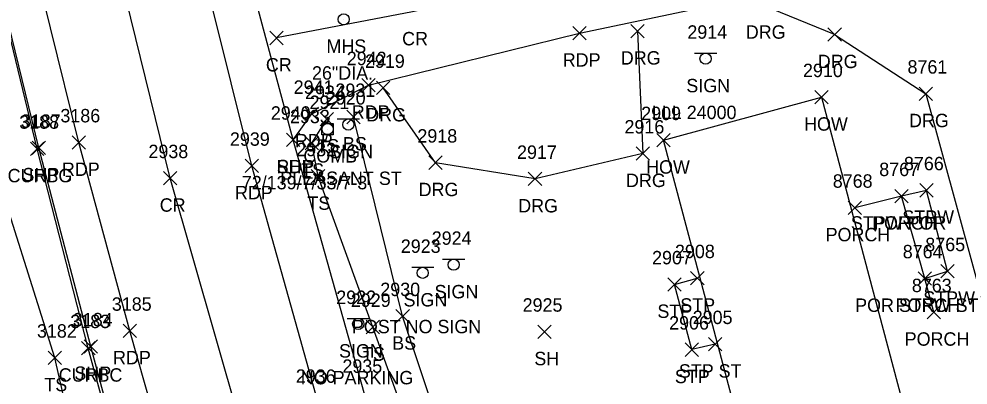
# Model space of a CAD drawing. Extents: x 1769141 to 1770911, y 735471 to 741449.
# Drawn here: x 1770501.6 to 1770643.4, y 737472.5 to 737527.2 of the extents above; entities that cross this region are included whole.
import ezdxf

# ---------------------------------------------------------------- set-up
doc = ezdxf.new("R2010")
doc.units = 0
for name, color, linetype in [('L_A', 7, 'Continuous'), ('L_I', 7, 'Continuous'), ('L_TIC', 7, 'Continuous'), ('LBC', 7, 'Continuous'), ('LBF', 7, 'Continuous'), ('LELB', 7, 'Continuous'), ('P_A', 7, 'Continuous'), ('P_I', 7, 'Continuous'), ('P_TIC', 7, 'Continuous'), ('PET', 7, 'Continuous'), ('PRC', 7, 'Continuous'), ('PSP', 7, 'Continuous'), ('R_A', 7, 'Continuous'), ('R_I', 7, 'Continuous'), ('R_TIC', 7, 'Continuous'), ('RC', 7, 'Continuous'), ('RDG', 7, 'Continuous'), ('S_A', 7, 'Continuous'), ('S_C', 7, 'Continuous'), ('S_I', 7, 'Continuous'), ('SSGN', 7, 'Continuous'), ('U_A', 7, 'Continuous'), ('U_C', 7, 'Continuous'), ('U_I', 7, 'Continuous'), ('UP', 7, 'Continuous'), ('USMH', 7, 'Continuous')]:
    doc.layers.add(name, color=color, linetype=linetype)

msp = doc.modelspace()

# ---------------------------------------------------------------- linework, layer by layer
at = {"layer": 'L_TIC'}
for points in [[(1770620.48, 737514.53), (1770622.48, 737516.53)], [(1770622.48, 737514.53), (1770620.48, 737516.53)], [(1770546.6, 737511.26), (1770548.6, 737513.26)], [(1770548.6, 737511.26), (1770546.6, 737513.26)], [(1770550.56, 737511.57), (1770552.56, 737513.57)], [(1770552.56, 737511.57), (1770550.56, 737513.57)], [(1770596.88, 737508.11), (1770598.88, 737510.11)], [(1770598.88, 737508.11), (1770596.88, 737510.11)], [(1770544.34, 737507.65), (1770546.34, 737509.65)], [(1770546.34, 737507.65), (1770544.34, 737509.65)], [(1770545.27, 737502.71), (1770547.27, 737504.71)], [(1770547.27, 737502.71), (1770545.27, 737504.71)], [(1770632.4, 737499.75), (1770634.4, 737501.75)], [(1770634.4, 737499.75), (1770632.4, 737501.75)], [(1770632.4, 737499.75), (1770634.4, 737501.75)], [(1770634.4, 737499.75), (1770632.4, 737501.75)], [(1770636.15, 737500.62), (1770638.15, 737502.62)], [(1770638.15, 737500.62), (1770636.15, 737502.62)], [(1770625.45, 737498.01), (1770627.45, 737500.01)], [(1770627.45, 737498.01), (1770625.45, 737500.01)], [(1770639.28, 737488.54), (1770641.28, 737490.54)], [(1770641.28, 737488.54), (1770639.28, 737490.54)], [(1770601.92, 737487.5), (1770603.92, 737489.5)], [(1770603.92, 737487.5), (1770601.92, 737489.5)], [(1770635.91, 737487.47), (1770637.91, 737489.47)], [(1770637.91, 737487.47), (1770635.91, 737489.47)], [(1770635.91, 737487.47), (1770637.91, 737489.47)], [(1770637.91, 737487.47), (1770635.91, 737489.47)], [(1770598.5, 737486.57), (1770600.5, 737488.57)], [(1770600.5, 737486.57), (1770598.5, 737488.57)], [(1770557.91, 737481.83), (1770559.91, 737483.83)], [(1770559.91, 737481.83), (1770557.91, 737483.83)], [(1770637.26, 737482.42), (1770639.26, 737484.42)], [(1770639.26, 737482.42), (1770637.26, 737484.42)], [(1770553.44, 737480.21), (1770555.44, 737482.21)], [(1770555.44, 737480.21), (1770553.44, 737482.21)], [(1770579.09, 737479.5), (1770581.09, 737481.5)], [(1770581.09, 737479.5), (1770579.09, 737481.5)], [(1770601.1, 737476.83), (1770603.1, 737478.83)], [(1770603.1, 737476.83), (1770601.1, 737478.83)], [(1770604.57, 737477.65), (1770606.57, 737479.65)], [(1770606.57, 737477.65), (1770604.57, 737479.65)], [(1770505.98, 737475.62), (1770507.98, 737477.62)], [(1770507.98, 737475.62), (1770505.98, 737477.62)]]:
    msp.add_lwpolyline(points, dxfattribs=at)
at = {"layer": 'LBC'}
for points in [[(1770634.96, 737464.69), (1770611.34, 737458.36), (1770597.88, 737509.11), (1770621.48, 737515.53)], [(1770621.48, 737515.53), (1770634.96, 737464.69)]]:
    msp.add_lwpolyline(points, dxfattribs=at)
at = {"layer": 'LBF'}
for points in [[(1770636.91, 737488.47), (1770640.28, 737489.54), (1770637.15, 737501.62), (1770633.4, 737500.75)], [(1770638.26, 737483.42), (1770636.91, 737488.47), (1770633.4, 737500.75), (1770626.45, 737499.01)], [(1770605.57, 737478.65), (1770602.1, 737477.83), (1770599.5, 737487.57), (1770602.92, 737488.5)]]:
    msp.add_lwpolyline(points, dxfattribs=at)
at = {"layer": 'LELB'}
for points in [[(1770517.37, 737430.96), (1770506.98, 737476.62), (1770496.98, 737508.06), (1770487.37, 737558.62), (1770480.75, 737593.37), (1770472.38, 737617.75), (1770470.23, 737632.57)], [(1770566.88, 737446.7), (1770554.44, 737481.21), (1770546.27, 737503.71), (1770545.34, 737508.65), (1770547.6, 737512.26)], [(1770570.75, 737447.5), (1770558.91, 737482.83), (1770551.56, 737512.57)]]:
    msp.add_lwpolyline(points, dxfattribs=at)
at = {"layer": 'P_TIC'}
for points in [[(1770584.33, 737524.09), (1770586.33, 737526.09)], [(1770586.33, 737524.09), (1770584.33, 737526.09)], [(1770539.05, 737523.37), (1770541.05, 737525.37)], [(1770541.05, 737523.37), (1770539.05, 737525.37)], [(1770552.82, 737516.31), (1770554.82, 737518.31)], [(1770554.82, 737516.31), (1770552.82, 737518.31)], [(1770544.32, 737512.03), (1770546.32, 737514.03)], [(1770546.32, 737512.03), (1770544.32, 737514.03)], [(1770541.57, 737508.17), (1770543.57, 737510.17)], [(1770543.57, 737508.17), (1770541.57, 737510.17)], [(1770541.57, 737508.17), (1770543.57, 737510.17)], [(1770543.57, 737508.17), (1770541.57, 737510.17)], [(1770503.59, 737506.96), (1770505.59, 737508.96)], [(1770505.59, 737506.96), (1770503.59, 737508.96)], [(1770509.53, 737507.77), (1770511.53, 737509.77)], [(1770511.53, 737507.77), (1770509.53, 737509.77)], [(1770535.37, 737504.28), (1770537.37, 737506.28)], [(1770537.37, 737504.28), (1770535.37, 737506.28)], [(1770523.2, 737502.43), (1770525.2, 737504.43)], [(1770525.2, 737502.43), (1770523.2, 737504.43)], [(1770517.16, 737479.64), (1770519.16, 737481.64)], [(1770519.16, 737479.64), (1770517.16, 737481.64)], [(1770511.34, 737477.31), (1770513.34, 737479.31)], [(1770513.34, 737477.31), (1770511.34, 737479.31)]]:
    msp.add_lwpolyline(points, dxfattribs=at)
at = {"layer": 'PET'}
for points in [[(1770623.12, 737230.1), (1770608.3, 737274.14), (1770592.56, 737320.9), (1770575.93, 737371.25), (1770563.73, 737410.74), (1770554.41, 737441.84), (1770546.27, 737469.88), (1770536.37, 737505.28), (1770520.83, 737567.69), (1770510.33, 737613.84), (1770502.23, 737653.93), (1770494.15, 737699.24), (1770484.93, 737762.25), (1770480.71, 737808.5), (1770478.86, 737850.86)], [(1770592.49, 737245.88), (1770581.45, 737278.47), (1770564.99, 737326.7), (1770540.85, 737402.85), (1770531.81, 737432.59), (1770518.16, 737480.64), (1770510.53, 737508.77), (1770497.79, 737560.19), (1770489.76, 737595.24), (1770484, 737622), (1770479.29, 737645.74), (1770471.87, 737685.43), (1770468.18, 737707.71), (1770464.57, 737732.3), (1770461.1, 737760.5), (1770457.07, 737800.74), (1770455.08, 737840.17)], [(1770542.57, 737509.17), (1770545.32, 737513.03), (1770553.82, 737517.31), (1770585.33, 737525.09), (1770627.61, 737534)]]:
    msp.add_lwpolyline(points, dxfattribs=at)
at = {"layer": 'PRC'}
for points in [[(1770611.43, 737227.28), (1770596.59, 737271.46), (1770580.67, 737318.49), (1770564.59, 737367.31), (1770551.93, 737407.86), (1770542.43, 737439.84), (1770534.51, 737467.45), (1770524.2, 737503.43), (1770508.76, 737566.26), (1770499.3, 737611.16), (1770490.31, 737651.95), (1770482.16, 737697.06), (1770472.91, 737762.84), (1770468.76, 737807.58), (1770466.84, 737850.58)], [(1770629.44, 737546.36), (1770586.61, 737534), (1770560.4, 737528.27), (1770540.05, 737524.37)]]:
    msp.add_lwpolyline(points, dxfattribs=at)
at = {"layer": 'PSP'}
for points in [[(1770629.07, 737231.11), (1770614.09, 737275.47), (1770598.79, 737323.05), (1770583.02, 737373.84), (1770570.87, 737412.36), (1770561.39, 737444.26), (1770553.17, 737471.37), (1770542.57, 737509.17), (1770534.37, 737539.67), (1770525.75, 737568.53), (1770519.58, 737594.27), (1770520.13, 737599.72), (1770519.04, 737604.2), (1770515.22, 737622.18), (1770509.27, 737648.93), (1770499.78, 737700.32), (1770499.8, 737707.46), (1770494.66, 737739.36), (1770490.56, 737762.29), (1770489.11, 737782.51), (1770490.29, 737787.37), (1770488.37, 737807.82), (1770486.55, 737816.81), (1770484.28, 737850.79)], [(1770587.45, 737244.33), (1770575.08, 737276.15), (1770567.84, 737299.32), (1770558.98, 737324.95), (1770547.16, 737358.66), (1770533.81, 737401.32), (1770525.74, 737428.65), (1770525.14, 737430.69), (1770512.34, 737478.31), (1770504.59, 737507.96), (1770491.98, 737559.42), (1770484.11, 737594.15), (1770478.82, 737621.08), (1770474.55, 737643.98), (1770465.86, 737686.48), (1770463.19, 737706.94), (1770459.77, 737731.62), (1770456.5, 737760.12), (1770452.89, 737800.45), (1770450.15, 737840.19)]]:
    msp.add_lwpolyline(points, dxfattribs=at)
at = {"layer": 'R_TIC'}
for points in [[(1770593, 737524.4), (1770595, 737526.4)], [(1770595, 737524.4), (1770593, 737526.4)], [(1770622.43, 737523.87), (1770624.43, 737525.87)], [(1770624.43, 737523.87), (1770622.43, 737525.87)], [(1770554.98, 737515.91), (1770556.98, 737517.91)], [(1770556.98, 737515.91), (1770554.98, 737517.91)], [(1770636.05, 737515.05), (1770638.05, 737517.05)], [(1770638.05, 737515.05), (1770636.05, 737517.05)], [(1770503.33, 737506.82), (1770505.33, 737508.82)], [(1770505.33, 737506.82), (1770503.33, 737508.82)], [(1770503.33, 737506.82), (1770505.33, 737508.82)], [(1770505.33, 737506.82), (1770503.33, 737508.82)], [(1770593.79, 737506.11), (1770595.79, 737508.11)], [(1770595.79, 737506.11), (1770593.79, 737508.11)], [(1770562.81, 737504.75), (1770564.81, 737506.75)], [(1770564.81, 737504.75), (1770562.81, 737506.75)], [(1770577.68, 737502.32), (1770579.68, 737504.32)], [(1770579.68, 737502.32), (1770577.68, 737504.32)], [(1770510.96, 737477.05), (1770512.96, 737479.05)], [(1770512.96, 737477.05), (1770510.96, 737479.05)]]:
    msp.add_lwpolyline(points, dxfattribs=at)
at = {"layer": 'RC'}
for points in [[(1770504.33, 737507.82), (1770491.84, 737559.38), (1770483.89, 737594.23), (1770478.71, 737620.99), (1770474.61, 737642.8)], [(1770524.71, 737431.24), (1770511.96, 737478.05), (1770504.33, 737507.82)]]:
    msp.add_lwpolyline(points, dxfattribs=at)
at = {"layer": 'RDG'}
for points in [[(1770637.05, 737516.05), (1770646.56, 737481.22), (1770670.51, 737486.27), (1770695.4, 737494.36), (1770685.05, 737528.78), (1770675.31, 737550.58)], [(1770623.43, 737524.87), (1770612.67, 737529.26)], [(1770594, 737525.4), (1770594.79, 737507.11), (1770578.68, 737503.32), (1770563.81, 737505.75), (1770555.98, 737516.91)], [(1770623.43, 737524.87), (1770637.05, 737516.05)]]:
    msp.add_lwpolyline(points, dxfattribs=at)
at = {"layer": 'SSGN'}
for p, q in [((1770602.5, 737522.11), (1770605.83, 737522.11)), ((1770604.15, 737521.28), (1770604.15, 737521.28)), ((1770549.15, 737512.28), (1770552.48, 737512.28)), ((1770550.8, 737511.44), (1770550.8, 737511.44)), ((1770564.88, 737491.34), (1770568.22, 737491.34)), ((1770566.53, 737490.51), (1770566.53, 737490.51)), ((1770560.26, 737490.13), (1770563.59, 737490.13)), ((1770561.9, 737489.3), (1770561.9, 737489.3)), ((1770550.63, 737482.5), (1770553.96, 737482.5)), ((1770552.27, 737481.67), (1770552.27, 737481.67))]:
    msp.add_line(p, q, dxfattribs=at)
for centre in [(1770604.15, 737521.28), (1770550.8, 737511.44), (1770566.53, 737490.51), (1770561.9, 737489.3), (1770552.27, 737481.67)]:
    msp.add_circle(centre, 0.833, dxfattribs=at)
at = {"layer": 'UP'}
for p, q in [((1770546.86, 737509.93), (1770546.86, 737511.6)), ((1770546.86, 737511.6), (1770548.52, 737511.6)), ((1770547.94, 737512.43), (1770547.69, 737511.6)), ((1770548.52, 737511.6), (1770548.52, 737509.93)), ((1770547.69, 737510.77), (1770547.69, 737510.77)), ((1770548.52, 737509.93), (1770546.86, 737509.93)), ((1770547.44, 737509.1), (1770547.69, 737509.93))]:
    msp.add_line(p, q, dxfattribs=at)
msp.add_circle((1770547.69, 737510.77), 0.833, dxfattribs=at)
at = {"layer": 'USMH'}
for p, q in [((1770550.11, 737527.15), (1770550.11, 737527.15)), ((1770550.94, 737527.15), (1770550.94, 737527.15))]:
    msp.add_line(p, q, dxfattribs=at)
msp.add_circle((1770550.11, 737527.15), 0.833, dxfattribs=at)

# ---------------------------------------------------------------- texts
at = {"layer": 'L_A'}
for s, p in [('HOW', (1770618.86, 737510.53)), ('TS', (1770546.01, 737507.26)), ('BS', (1770550, 737507.57)), ('HOW', (1770595.27, 737504.11)), ('TS', (1770543.75, 737503.65)), ('TS', (1770544.68, 737498.71)), ('STPW POR', (1770625.85, 737495.75)), ('PORCH', (1770629.02, 737495.75)), ('STPW', (1770633.54, 737496.62)), ('PORCH', (1770622.08, 737494.01)), ('STPW', (1770636.67, 737484.54)), ('STP', (1770596.96, 737482.57)), ('STP', (1770600.38, 737483.5)), ('POR STPW ST', (1770626.49, 737483.47)), ('PORCH', (1770632.53, 737483.47)), ('PORCH', (1770633.89, 737478.42)), ('BS', (1770557.35, 737477.83)), ('TS', (1770552.85, 737476.21)), ('SH', (1770578.58, 737475.5)), ('STP', (1770599.56, 737472.83)), ('STP ST', (1770600.16, 737473.65)), ('TS', (1770505.39, 737471.62))]:
    msp.add_text(s, height=2, dxfattribs=at).set_placement(p)
at = {"layer": 'L_I'}
for s, p in [('2910', (1770618.7, 737518.53)), ('2934', (1770544.34, 737515.26)), ('2931', (1770548.87, 737515.57)), ('2933', (1770542.08, 737511.65)), ('2909', (1770594.54, 737512.11)), ('2932', (1770543.01, 737506.71)), ('8767', (1770630.09, 737503.75)), ('8767', (1770630.09, 737503.75)), ('8766', (1770633.78, 737504.62)), ('8768', (1770623.15, 737502.01)), ('8765', (1770636.97, 737492.54)), ('2908', (1770599.58, 737491.5)), ('8764', (1770633.6, 737491.47)), ('8764', (1770633.6, 737491.47)), ('2907', (1770596.16, 737490.57)), ('2930', (1770555.57, 737485.83)), ('8763', (1770634.96, 737486.42)), ('2929', (1770551.17, 737484.21)), ('2925', (1770576.83, 737483.5)), ('2905', (1770602.23, 737481.65)), ('3182', (1770504.29, 737479.62)), ('2906', (1770598.71, 737480.83))]:
    msp.add_text(s, height=2, dxfattribs=at).set_placement(p)
at = {"layer": 'P_A'}
for s, p in [('CR', (1770558.83, 737523.27)), ('CR', (1770538.48, 737519.37)), ('RDP', (1770582.82, 737520.09)), ('RDP', (1770551.31, 737512.31)), ('RDP', (1770542.81, 737508.03)), ('RDP', (1770508.02, 737503.77)), ('SHP', (1770540.1, 737504.17)), ('RDP', (1770540.05, 737504.17)), ('SHP', (1770502.12, 737502.96)), ('RDP', (1770533.86, 737500.28)), ('CR', (1770522.63, 737498.43)), ('RDP', (1770515.65, 737475.64)), ('SHP', (1770509.88, 737473.31))]:
    msp.add_text(s, height=2, dxfattribs=at).set_placement(p)
at = {"layer": 'P_I'}
for s, p in [('2942', (1770550.56, 737520.31)), ('2941', (1770542.63, 737516.03)), ('3187', (1770501.89, 737510.96)), ('3186', (1770507.79, 737511.77)), ('2940', (1770539.22, 737512.17)), ('2940', (1770539.22, 737512.17)), ('2939', (1770533.11, 737508.28)), ('2938', (1770520.94, 737506.43)), ('3185', (1770515.47, 737483.64)), ('3184', (1770509.65, 737481.31)), ('2935', (1770549.91, 737474.37)), ('2936', (1770542.95, 737472.88))]:
    msp.add_text(s, height=2, dxfattribs=at).set_placement(p)
at = {"layer": 'R_A'}
for s, p in [('DRG', (1770610.16, 737524.26)), ('DRG', (1770591.49, 737520.4)), ('DRG', (1770620.91, 737519.87)), ('DRG', (1770553.47, 737511.91)), ('DRG', (1770634.54, 737511.05)), ('CURBC', (1770499.91, 737502.82)), ('CURBG', (1770499.91, 737502.82)), ('DRG', (1770592.27, 737502.11)), ('DRG', (1770561.3, 737500.75)), ('DRG', (1770576.17, 737498.32)), ('CURBC', (1770507.54, 737473.05))]:
    msp.add_text(s, height=2, dxfattribs=at).set_placement(p)
at = {"layer": 'R_I'}
for s, p in [('2919', (1770553.28, 737519.91)), ('8761', (1770634.31, 737519.05)), ('3188', (1770501.64, 737510.82)), ('3188', (1770501.64, 737510.82)), ('2916', (1770592.04, 737510.11)), ('2918', (1770561.11, 737508.75)), ('2917', (1770575.99, 737506.32)), ('3183', (1770509.27, 737481.05))]:
    msp.add_text(s, height=2, dxfattribs=at).set_placement(p)
at = {"layer": 'S_A'}
for p in [(1770601.28, 737516.26), (1770547.94, 737506.42), (1770563.67, 737485.49), (1770559.04, 737484.28), (1770549.41, 737476.65)]:
    msp.add_text('SIGN', height=2, dxfattribs=at).set_placement(p)
at = {"layer": 'S_C'}
for s, p in [('LLL 24000', (1770596.13, 737512.26)), ('PLEASANT ST', (1770540.64, 737502.42)), ('POST NO SIGN', (1770551.33, 737480.28)), ('NO PARKING', (1770543.7, 737472.65))]:
    msp.add_text(s, height=2, dxfattribs=at).set_placement(p)
at = {"layer": 'S_I'}
for s, p in [('2914', (1770601.43, 737524.26)), ('2920', (1770547.43, 737514.42)), ('2924', (1770563.25, 737493.49)), ('2923', (1770558.63, 737492.28)), ('2922', (1770548.99, 737484.65))]:
    msp.add_text(s, height=2, dxfattribs=at).set_placement(p)
at = {"layer": 'U_A'}
for s, p in [('MHS', (1770547.53, 737522.15)), ('COMB', (1770544.08, 737505.77))]:
    msp.add_text(s, height=2, dxfattribs=at).set_placement(p)
at = {"layer": 'U_C'}
for s, p in [('26"DIA.', (1770545.37, 737518.15)), ('72/139/7/33/7-3', (1770534.89, 737501.77))]:
    msp.add_text(s, height=2, dxfattribs=at).set_placement(p)
at = {"layer": 'U_I'}
msp.add_text('2921', height=2, dxfattribs=at).set_placement((1770545, 737513.77))

doc.saveas('drawing.dxf')
